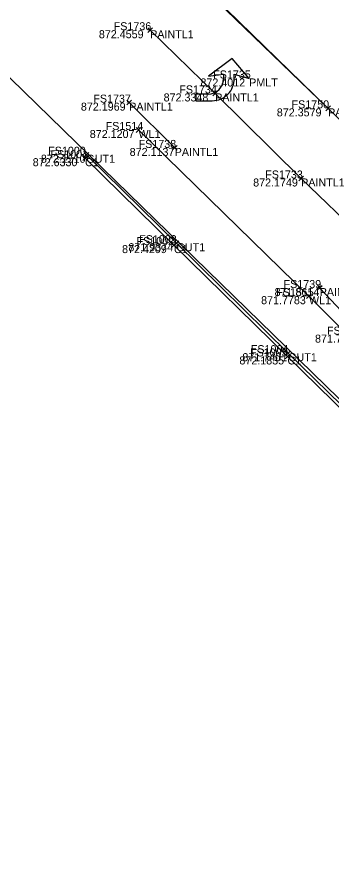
# Model space of a CAD drawing. Extents: x 1469677 to 1493262, y 375219 to 389293.
# Drawn here: x 1479455.1 to 1479502.2, y 379943 to 380071.8 of the extents above; entities that cross this region are included whole.
import ezdxf

# ---------------------------------------------------------------- set-up
doc = ezdxf.new("R2010")
doc.units = 0
for name, color, linetype in [('Building', 7, 'Continuous'), ('DR_X_Drive_Pipe', 7, 'Continuous'), ('DV_X_Text', 7, 'Continuous'), ('GK_Visualization', 7, 'Continuous'), ('PNTELEV', 7, 'Continuous'), ('RD_P_Text', 7, 'Continuous'), ('RW_P_Esmt_SW', 7, 'Continuous'), ('RW_P_Esmt_TMP', 7, 'Continuous'), ('SV_X_Mon_Cells_Found', 7, 'Continuous'), ('SV_X_Text_Elevation', 7, 'Continuous')]:
    doc.layers.add(name, color=color, linetype=linetype)

msp = doc.modelspace()

# ---------------------------------------------------------------- linework, layer by layer
at = {"layer": 'Building'}
for points in [[(1479590.9, 379971.25), (1479573.22, 379988.54), (1479559.51, 380002), (1479539.57, 380021.4), (1479519.76, 380040.53), (1479501.6, 380058.12), (1479484.93, 380074.19)], [(1479582.67, 379963.81), (1479570.27, 379976.46), (1479548.91, 379997.46), (1479531.64, 380014.2), (1479515.85, 380030.02), (1479497.57, 380047.61), (1479484.7, 380060.36), (1479474.97, 380069.83)], [(1479471.84, 380058.98), (1479478.64, 380052.19)], [(1479500.34, 380031.19), (1479506.91, 380024.21)]]:
    msp.add_lwpolyline(points, dxfattribs=at)
at = {"layer": 'DR_X_Drive_Pipe'}
msp.add_lwpolyline([(1479473.22, 380054.88), (1479498.74, 380029.97), (1479514.51, 380014.09), (1479533.45, 379996.74), (1479556, 379974.32), (1479574.86, 379956.27), (1479584.4, 379947.43), (1479599.6, 379932.82), (1479630.11, 379903.78), (1479644.77, 379889.72), (1479654.21, 379882.36), (1479664.27, 379872.63), (1479692.51, 379845.85), (1479712.67, 379826.69), (1479730.74, 379809.85), (1479753.15, 379788.31), (1479771.84, 379770.54), (1479781.68, 379761.1)], dxfattribs=at)
at = {"layer": 'PNTELEV'}
for p, q in [((1479475.33, 380069.48), (1479474.61, 380070.18)), ((1479474.62, 380069.47), (1479475.32, 380070.19)), ((1479474.97, 380069.83), (1479474.97, 380069.83)), ((1479484.35, 380060), (1479485.05, 380060.71)), ((1479485.06, 380060), (1479484.35, 380060.71)), ((1479484.7, 380060.36), (1479484.7, 380060.36)), ((1479472.19, 380059.33), (1479471.49, 380058.63)), ((1479471.49, 380059.33), (1479472.19, 380058.63)), ((1479471.84, 380058.98), (1479471.84, 380058.98)), ((1479501.96, 380057.77), (1479501.24, 380058.47)), ((1479501.25, 380057.76), (1479501.94, 380058.48)), ((1479501.6, 380058.12), (1479501.6, 380058.12)), ((1479472.86, 380055.23), (1479473.57, 380054.53)), ((1479473.57, 380055.24), (1479472.87, 380054.52)), ((1479473.22, 380054.88), (1479473.22, 380054.88)), ((1479465.07, 380051.52), (1479465.79, 380050.82)), ((1479465.78, 380051.53), (1479465.08, 380050.82)), ((1479478.99, 380052.55), (1479478.28, 380051.84)), ((1479478.28, 380052.55), (1479478.99, 380051.84)), ((1479478.64, 380052.19), (1479478.64, 380052.19)), ((1479464.86, 380051), (1479465.57, 380050.3)), ((1479465.57, 380051), (1479464.87, 380050.29)), ((1479465.22, 380050.65), (1479465.22, 380050.65)), ((1479465.43, 380051.17), (1479465.43, 380051.17)), ((1479497.93, 380047.26), (1479497.21, 380047.96)), ((1479497.22, 380047.25), (1479497.92, 380047.97)), ((1479497.57, 380047.61), (1479497.57, 380047.61)), ((1479478.17, 380037.98), (1479478.89, 380037.28)), ((1479478.88, 380037.99), (1479478.18, 380037.27)), ((1479478.53, 380037.63), (1479478.53, 380037.63)), ((1479479.27, 380038.27), (1479478.57, 380037.55)), ((1479478.57, 380038.26), (1479479.28, 380037.56)), ((1479478.92, 380037.91), (1479478.92, 380037.91)), ((1479500.7, 380031.53), (1479499.97, 380030.85)), ((1479499.99, 380031.55), (1479500.68, 380030.82)), ((1479500.34, 380031.19), (1479500.34, 380031.19)), ((1479498.38, 380030.32), (1479499.1, 380029.62)), ((1479499.09, 380030.33), (1479498.39, 380029.62)), ((1479498.74, 380029.97), (1479498.74, 380029.97)), ((1479495.98, 380021.78), (1479495.28, 380021.07)), ((1479495.28, 380021.78), (1479495.99, 380021.08)), ((1479495.87, 380021.29), (1479495.17, 380020.58)), ((1479495.17, 380021.29), (1479495.88, 380020.59)), ((1479495.52, 380020.94), (1479495.52, 380020.94)), ((1479495.63, 380021.43), (1479495.63, 380021.43))]:
    msp.add_line(p, q, dxfattribs=at)
at = {"layer": 'RD_P_Text'}
for points in [[(1479465.22, 380050.65), (1479478.53, 380037.63), (1479495.52, 380020.94), (1479511.46, 380005.33), (1479526.35, 379990.75), (1479540.93, 379976.57), (1479555.93, 379961.97), (1479555.89, 379961.63), (1479559.69, 379957.78), (1479564.55, 379952.78), (1479567.02, 379949.69), (1479570, 379944.36), (1479571.37, 379941.52)], [(1479465.43, 380051.17), (1479478.92, 380037.91), (1479495.63, 380021.43), (1479511.64, 380005.79), (1479526.61, 379991.24), (1479541.43, 379976.72), (1479556.23, 379962.4), (1479558.52, 379960.09), (1479562.26, 379956.63), (1479564.94, 379953.17), (1479567.55, 379949.79), (1479570.39, 379944.78), (1479571.86, 379941.54)]]:
    msp.add_lwpolyline(points, dxfattribs=at)
at = {"layer": 'RW_P_Esmt_TMP'}
for p, q in [((1479487.23, 380065.6), (1479483.71, 380062.93)), ((1479489.79, 380062.6), (1479487.23, 380065.6)), ((1479483.71, 380062.93), (1479485.95, 380063.27)), ((1479485.95, 380063.27), (1479485.95, 380062.56)), ((1479487.55, 380062.6), (1479487.55, 380063.27)), ((1479487.55, 380063.27), (1479489.79, 380062.6)), ((1479481.79, 380062.6), (1479481.79, 380062.6)), ((1479489.79, 380062.6), (1479489.79, 380062.6)), ((1479483.65, 380060.27), (1479481.79, 380060.27)), ((1479481.79, 380060.27), (1479481.79, 380059.27)), ((1479481.79, 380059.27), (1479484.27, 380059.27))]:
    msp.add_line(p, q, dxfattribs=at)
for centre, radius, end in [((1479483.65, 380062.56), 2.3, 0), ((1479484.27, 380062.55), 3.28, 0.9085)]:
    msp.add_arc(centre, radius, 270, end, dxfattribs=at)
at = {"layer": 'SV_X_Mon_Cells_Found'}
msp.add_lwpolyline([(1477164.63, 382297.85), (1479615.89, 379904.59), (1480413.41, 379159.22)], dxfattribs=at)
at = {"layer": 'SV_X_Text_Elevation'}
msp.add_line((1478152.94, 381374.85), (1479636.61, 379926.28), dxfattribs=at)

# ---------------------------------------------------------------- texts
at = {"layer": 'DV_X_Text'}
for s, p in [('872.4559', (1479467.29, 380068.63)), ('872.4012', (1479482.49, 380061.4)), ('872.3348', (1479476.98, 380059.16)), ('872.1969', (1479464.6, 380057.78)), ('872.3579', (1479493.92, 380056.92)), ('872.1207', (1479465.93, 380053.68)), ('872.1137', (1479471.9, 380050.99)), ('872.6330', (1479457.39, 380049.45)), ('872.1510', (1479458.61, 380049.97)), ('872.1749', (1479490.38, 380046.41)), ('872.4209', (1479470.76, 380036.43)), ('871.9374', (1479471.71, 380036.71)), ('871.8614', (1479493.59, 380029.99)), ('871.7783', (1479491.57, 380028.77)), ('871.7376', (1479499.64, 380023.01)), ('872.1835', (1479488.32, 380019.74)), ('871.7401', (1479488.77, 380020.23))]:
    msp.add_text(s, height=1.2, dxfattribs=at).set_placement(p)
at = {"layer": 'GK_Visualization'}
for s, p in [('PAINTL1', (1479474.97, 380068.63)), ('PMLT', (1479489.79, 380061.4)), ('PAINTL1', (1479484.7, 380059.16)), ('PAINTL1', (1479471.84, 380057.78)), ('PAINTL1', (1479501.6, 380056.92)), ('WL1', (1479473.22, 380053.68)), ('PAINTL1', (1479478.64, 380050.99)), ('C1', (1479465.22, 380049.45)), ('GUT1', (1479465.43, 380049.97)), ('PAINTL1', (1479497.57, 380046.41)), ('C1', (1479478.53, 380036.43)), ('GUT1', (1479478.92, 380036.71)), ('PAINTL1', (1479500.34, 380029.99)), ('WL1', (1479498.74, 380028.77)), ('C1', (1479495.52, 380019.74)), ('GUT1', (1479495.63, 380020.23))]:
    msp.add_text(s, height=1.2, dxfattribs=at).set_placement(p)
at = {"layer": 'RW_P_Esmt_SW'}
for s, p in [('FS1736', (1479469.51, 380069.83)), ('FS1735', (1479484.4, 380062.6)), ('FS1734', (1479479.33, 380060.36)), ('FS1737', (1479466.46, 380058.98)), ('FS1750', (1479496.13, 380058.12)), ('FS1514', (1479468.31, 380054.88)), ('FS1738', (1479473.24, 380052.19)), ('FS1000', (1479459.71, 380051.17)), ('FS1001', (1479460.06, 380050.65)), ('FS1733', (1479492.19, 380047.61)), ('FS1002', (1479472.93, 380037.63)), ('FS1003', (1479473.31, 380037.91)), ('FS1739', (1479494.94, 380031.19)), ('FS1515', (1479493.83, 380029.97)), ('FS1740', (1479501.43, 380024.21)), ('FS1005', (1479489.91, 380020.94)), ('FS1004', (1479490.03, 380021.43))]:
    msp.add_text(s, height=1.2, dxfattribs=at).set_placement(p)

doc.saveas('drawing.dxf')
